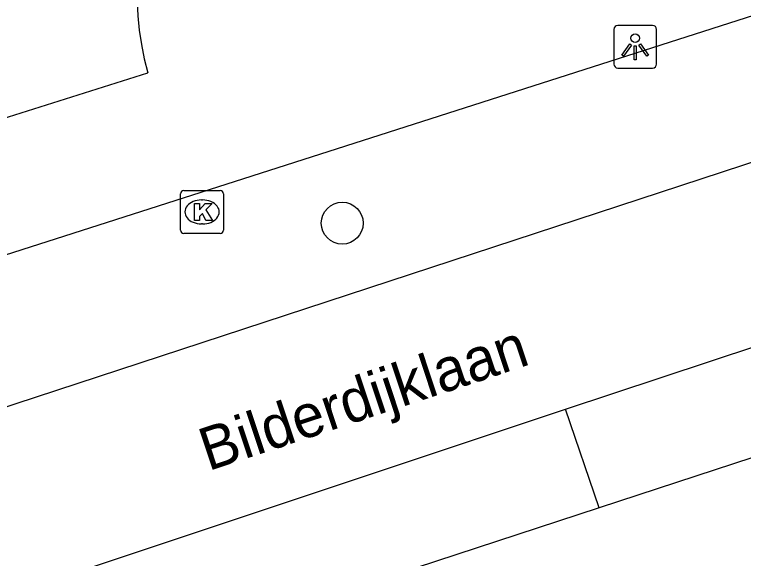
# Model space of a CAD drawing. Extents: x 161087 to 161922, y 382574 to 383873.
# Drawn here: x 161607.53 to 161624.54, y 382781.29 to 382794 of the extents above; entities that cross this region are included whole.
import ezdxf

# ---------------------------------------------------------------- set-up
doc = ezdxf.new("R2010")
doc.units = 0
for name, color, linetype in [('IMGEO_Berm_open', 7, 'Continuous'), ('IMGEO_Boom', 7, 'Continuous'), ('IMGEO_Fietspad_gesloten', 7, 'Continuous'), ('IMGEO_Kolk', 7, 'Continuous'), ('IMGEO_Lichtpunt', 7, 'Continuous'), ('IMGEO_Openbare_ruimte_label', 7, 'Continuous'), ('IMGEO_Rijbaan_lokaal_gesloten', 7, 'Continuous'), ('IMGEO_Voetpad_open', 7, 'Continuous')]:
    doc.layers.add(name, color=color, linetype=linetype)

msp = doc.modelspace()

# ---------------------------------------------------------------- linework, layer by layer
at = {"layer": 'IMGEO_Berm_open'}
msp.add_lwpolyline([(161621.173, 382782.476), (161620.39, 382784.782)], dxfattribs=at)
at = {"layer": 'IMGEO_Boom'}
msp.add_circle((161615.179, 382789.125), 0.489, dxfattribs=at)
at = {"layer": 'IMGEO_Fietspad_gesloten'}
for points in [[(161620.39, 382784.782), (161636.138, 382789.999), (161645.193, 382792.972), (161647.376, 382793.71), (161647.995, 382793.914)], [(161627.936, 382791.59), (161605.586, 382784.256)], [(161606.867, 382780.274), (161620.39, 382784.782)]]:
    msp.add_lwpolyline(points, dxfattribs=at)
at = {"layer": 'IMGEO_Kolk'}
for p, q in [((161611.48, 382789.887), (161612.332, 382789.887)), ((161611.405, 382788.961), (161611.405, 382789.813)), ((161612.406, 382789.813), (161612.406, 382788.961)), ((161611.893, 382789.667), (161611.918, 382789.667)), ((161611.916, 382789.107), (161611.891, 382789.107)), ((161612.332, 382788.887), (161611.48, 382788.887))]:
    msp.add_line(p, q, dxfattribs=at)
for points in [[(161611.48, 382789.887), (161612.332, 382789.887)], [(161611.405, 382788.961), (161611.405, 382789.813)], [(161612.406, 382789.813), (161612.406, 382788.961)], [(161611.726, 382789.587), (161611.849, 382789.587), (161611.849, 382789.436), (161611.979, 382789.587), (161612.143, 382789.587), (161611.997, 382789.436), (161612.15, 382789.187), (161611.998, 382789.187), (161611.913, 382789.351), (161611.849, 382789.284), (161611.849, 382789.187), (161611.726, 382789.187), (161611.726, 382789.587)], [(161612.332, 382788.887), (161611.48, 382788.887)]]:
    msp.add_lwpolyline(points, dxfattribs=at)
for centre, start, end in [((161611.482, 382789.811), 91.552, 178.448), ((161611.482, 382789.811), 91.552, 178.448), ((161612.33, 382789.811), 1.552, 88.448), ((161612.33, 382789.811), 1.552, 88.448), ((161611.482, 382788.963), 181.552, 268.448), ((161611.482, 382788.963), 181.552, 268.448), ((161612.33, 382788.963), 271.552, 358.448), ((161612.33, 382788.963), 271.552, 358.448)]:
    msp.add_arc(centre, 0.0765, start, end, dxfattribs=at)
for centre, major_axis, ratio, start_param, end_param in [((161611.892, 382789.387), (-0.387, 0.002), 0.722429, 4.712389, 7.853982), ((161611.917, 382789.387), (-0.39, 0.002), 0.717154, 1.570796, 4.712389)]:
    msp.add_ellipse(centre, major_axis=major_axis, ratio=ratio, start_param=start_param, end_param=end_param, dxfattribs=at)
at = {"layer": 'IMGEO_Lichtpunt'}
for p, q in [((161621.52, 382793.649), (161621.52, 382792.842)), ((161621.52, 382793.649), (161621.52, 382792.842)), ((161622.422, 382793.744), (161621.614, 382793.744)), ((161622.422, 382793.744), (161621.614, 382793.744)), ((161622.516, 382792.842), (161622.516, 382793.649)), ((161622.516, 382792.842), (161622.516, 382793.649)), ((161621.614, 382792.748), (161622.422, 382792.748)), ((161621.614, 382792.748), (161622.422, 382792.748))]:
    msp.add_line(p, q, dxfattribs=at)
for points in [[(161621.894, 382793.313), (161621.933, 382793.285), (161621.745, 382793.023), (161621.707, 382793.05), (161621.894, 382793.313)], [(161622.106, 382793.285), (161622.144, 382793.312), (161622.331, 382793.05), (161622.292, 382793.022), (161622.106, 382793.285)], [(161621.996, 382793.265), (161622.043, 382793.265), (161622.043, 382792.943), (161621.996, 382792.943), (161621.996, 382793.265)]]:
    msp.add_lwpolyline(points, dxfattribs=at)
msp.add_circle((161622.019, 382793.447), 0.0994, dxfattribs=at)
for centre, start, end in [((161621.614, 382793.649), 90, 180), ((161621.614, 382793.649), 90, 180), ((161622.422, 382793.649), 0, 90), ((161622.422, 382793.649), 0, 90), ((161621.614, 382792.842), 180, 270), ((161621.614, 382792.842), 180, 270), ((161622.422, 382792.842), 270, 0), ((161622.422, 382792.842), 270, 360)]:
    msp.add_arc(centre, 0.0946, start, end, dxfattribs=at)
at = {"layer": 'IMGEO_Rijbaan_lokaal_gesloten'}
for points in [[(161648.757, 382791.611), (161648.646, 382791.574), (161648.138, 382791.404), (161645.919, 382790.64), (161636.843, 382787.626), (161630.206, 382785.442), (161626.567, 382784.247), (161621.173, 382782.476)], [(161621.173, 382782.476), (161614.505, 382780.286), (161607.628, 382778.007)]]:
    msp.add_lwpolyline(points, dxfattribs=at)
at = {"layer": 'IMGEO_Voetpad_open'}
for points in [[(161626.99, 382794.693), (161604.511, 382787.48)], [(161602.65, 382790.116), (161610.64, 382792.633)]]:
    msp.add_lwpolyline(points, dxfattribs=at)
msp.add_arc((161617.236, 382794.46), 6.844, 19.7925, 195.4852, dxfattribs=at)

# ---------------------------------------------------------------- texts
at = {"layer": 'IMGEO_Openbare_ruimte_label'}
msp.add_text('Bilderdijklaan', height=1, rotation=18.3625, dxfattribs=at).set_placement((161612.049, 382783.329))

doc.saveas('drawing.dxf')
